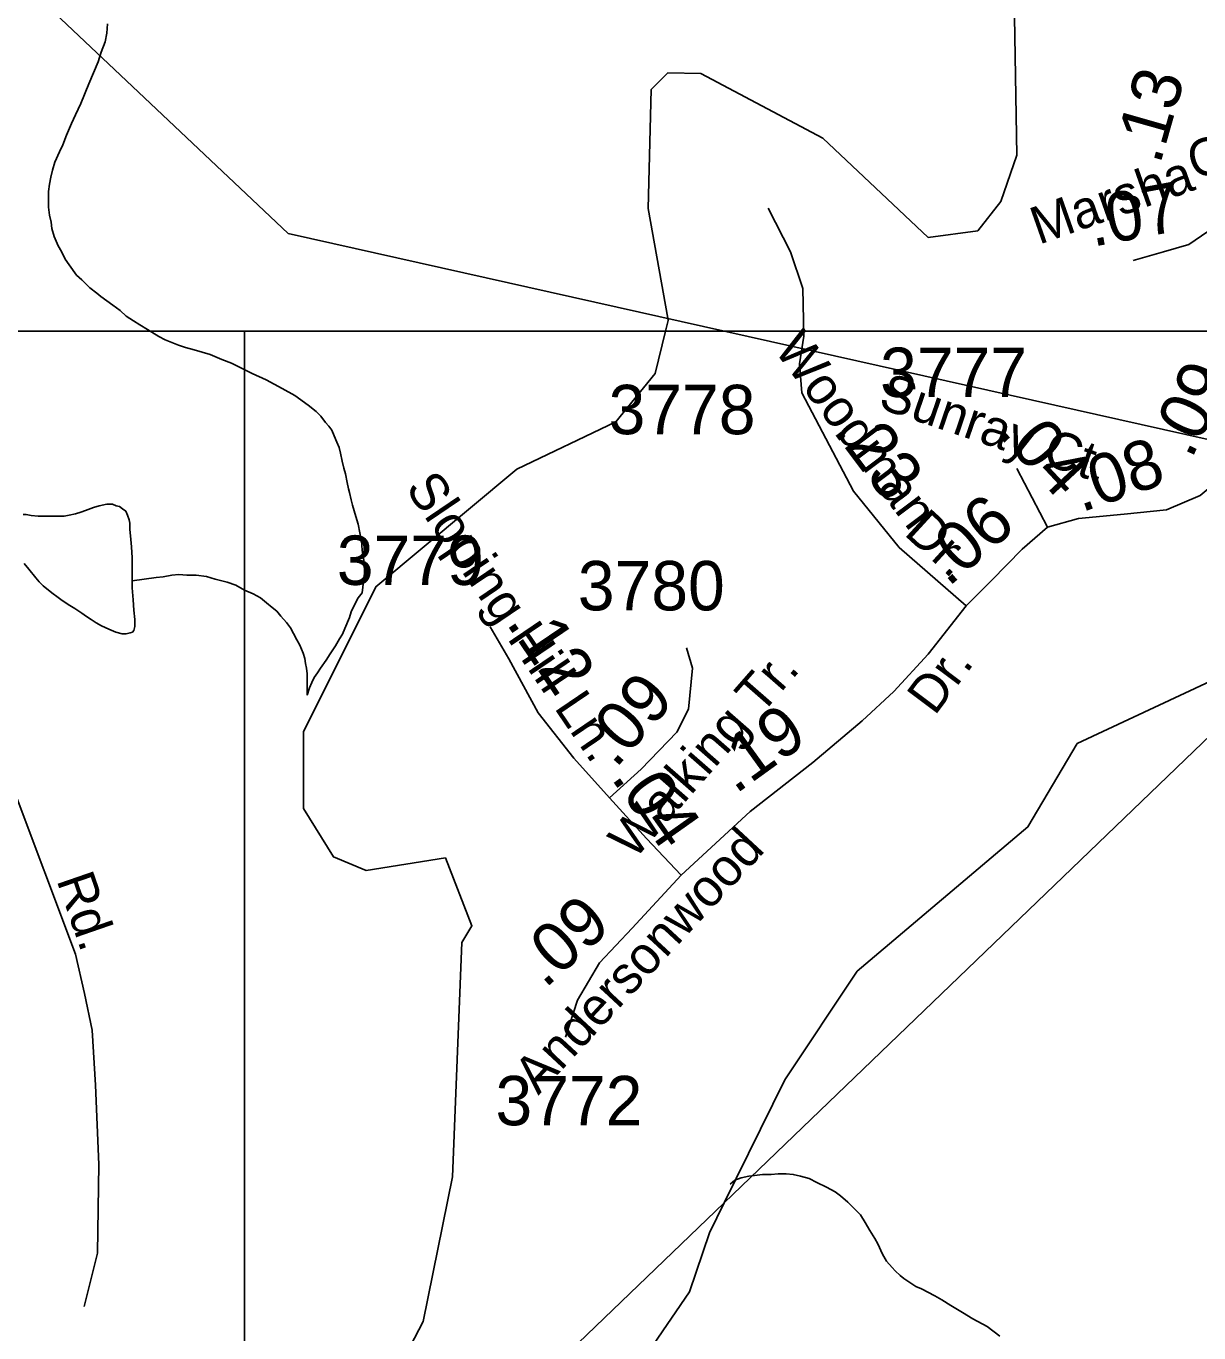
# Model space of a CAD drawing. Extents: x 2001466 to 2224147, y 644118 to 847247.
# Drawn here: x 2059210 to 2062178, y 655639 to 658946 of the extents above; entities that cross this region are included whole.
import ezdxf

# ---------------------------------------------------------------- set-up
doc = ezdxf.new("R2010")
doc.units = 0
for name, color, linetype in [('Exist Hydrographic Creek Single Shore', 7, 'Continuous'), ('Exist Hydrographic Misc Water Feature', 7, 'Continuous'), ('Exist Road Secondary Mileage Hundredths English Label', 7, 'Continuous'), ('Exist Road Secondary Type 51 Attributed', 7, 'Continuous'), ('Exist Road Secondary Type 51 Label', 7, 'Continuous'), ('Exist Road Secondary Type 51 Number Label', 7, 'Continuous'), ('Exist Utilities Electrical Transmission Line', 7, 'Continuous'), ('Map Preparation Inset Cut Line', 7, 'Continuous')]:
    doc.layers.add(name, color=color, linetype=linetype)

msp = doc.modelspace()

# ---------------------------------------------------------------- linework, layer by layer
at = {"layer": 'Exist Hydrographic Creek Single Shore'}
for points in [[(2060834, 658206.2), (2060784.1, 658483.8), (2060792.1, 658785.5), (2060833.9, 658827.3), (2060917, 658825.6), (2061226, 658661.9), (2061493, 658410.4), (2061618, 658427.6), (2061676.1, 658501.9), (2061717.1, 658619.1), (2061708.1, 659170.5)], [(2060828.3, 658173.9), (2060835, 658200.7), (2060834, 658206.2)], [(2060107, 655459.6), (2060214.9, 655667.3), (2060288.9, 656033.3), (2060312.9, 656626.6), (2060337.9, 656668.8), (2060270.9, 656840.8), (2060070.9, 656808.7), (2059987.9, 656843.2), (2059912, 656966.1), (2059912, 657159.7), (2060094.9, 657526.8), (2060451.9, 657824.6), (2060702.1, 657944.2), (2060801.9, 658066.8), (2060828.3, 658173.9)]]:
    msp.add_lwpolyline(points, dxfattribs=at)
at = {"layer": 'Exist Hydrographic Misc Water Feature'}
for points in [[(2059416.2, 658951.6), (2059414.1, 658927.6), (2059410.3, 658905.6), (2059400.2, 658879.6), (2059392.4, 658855.6), (2059380.3, 658827.5), (2059368.4, 658799.5), (2059348.5, 658749.5), (2059334.6, 658721.5), (2059324.7, 658699.5), (2059312.6, 658669.4), (2059302.8, 658645.4), (2059294.8, 658627.4), (2059282.9, 658601.4), (2059277, 658581.4), (2059272.9, 658563.4), (2059269, 658545.4), (2059266.9, 658527.4), (2059266.9, 658511.4), (2059266.9, 658487.4), (2059269.2, 658467.4), (2059273.1, 658449.4), (2059275.1, 658433.4), (2059281.1, 658413.4), (2059291.3, 658389.5), (2059299.3, 658375.5), (2059309.2, 658355.5), (2059319.2, 658341.6), (2059337.5, 658315.6), (2059351.4, 658303.6), (2059371.3, 658283.6), (2059389.3, 658269.7), (2059399.4, 658261.7), (2059429.5, 658239.7), (2059447.6, 658225.8), (2059463.6, 658211.8), (2059481.4, 658199.9), (2059497.6, 658189.9), (2059517.5, 658177.9), (2059545.6, 658160), (2059561.6, 658152), (2059595.6, 658138.1), (2059613.7, 658132.1), (2059635.6, 658126.2), (2059655.7, 658120.2), (2059675.6, 658114.3), (2059705.5, 658102.3), (2059729.7, 658092.4), (2059749.6, 658082.4), (2059781.8, 658066.4), (2059817.7, 658050.5), (2059857.7, 658028.6), (2059889.7, 658010.7), (2059923.9, 657986.8), (2059943.8, 657970.8), (2059955.9, 657958.8), (2059967.8, 657942.8), (2059975.8, 657932.9), (2059983.8, 657922.9), (2059989.9, 657908.9), (2059996.1, 657892.9), (2060002, 657879), (2060005.9, 657865), (2060010, 657844.9), (2060014.1, 657826.9), (2060018, 657812.9), (2060022.1, 657790.9), (2060026.2, 657775), (2060028.3, 657765), (2060032.2, 657747), (2060036.3, 657733), (2060040.2, 657719), (2060044.3, 657705), (2060050.4, 657685.1), (2060054.3, 657663.1), (2060058.4, 657643), (2060060.5, 657619.1), (2060064.6, 657593.1), (2060066.6, 657569.1), (2060066.6, 657561.1), (2060060.7, 657511.1)], [(2059202.5, 657709.4), (2059210.5, 657709.5), (2059222.4, 657707.5), (2059240.5, 657705.5), (2059256.5, 657705.5), (2059274.5, 657705.5), (2059290.5, 657705.6), (2059306.5, 657705.6), (2059318.6, 657707.7), (2059334.6, 657711.7), (2059348.5, 657715.7), (2059360.4, 657719.7), (2059380.3, 657727.8), (2059394.5, 657731.8), (2059414.4, 657735.9), (2059428.3, 657735.9), (2059438.3, 657731.9), (2059446.3, 657729.9), (2059454.3, 657723.9), (2059462.3, 657717.9), (2059466.4, 657707.9), (2059470.5, 657695.9), (2059472.6, 657687.9), (2059472.6, 657671.9), (2059474.4, 657656), (2059476.7, 657628), (2059478.5, 657600), (2059478.5, 657576), (2059478.7, 657554), (2059478.7, 657542)], [(2059478.7, 657542), (2059478.7, 657524), (2059480.8, 657494), (2059482.8, 657468), (2059484.9, 657444), (2059484.9, 657426), (2059483, 657416), (2059478.9, 657412), (2059473, 657410), (2059462.9, 657408), (2059452.9, 657408), (2059436.9, 657411.9), (2059419.1, 657419.9), (2059401, 657427.8), (2059387.1, 657435.9), (2059375, 657443.8), (2059362.9, 657451.8), (2059350.8, 657459.8), (2059332.9, 657471.7), (2059320.8, 657479.7), (2059301, 657491.7), (2059290.9, 657499.7), (2059274.9, 657511.6), (2059252.8, 657529.5), (2059242.7, 657539.5), (2059234.7, 657549.5), (2059216.7, 657571.5), (2059204.8, 657585.5)], [(2059478.7, 657542), (2059538.8, 657550.1), (2059556.7, 657552.1), (2059578.8, 657556.2), (2059596.6, 657558.2), (2059616.7, 657556.3), (2059640.5, 657556.3), (2059666.6, 657552.4), (2059688.7, 657546.4), (2059718.6, 657538.4), (2059740.8, 657530.5), (2059762.7, 657518.6), (2059784.7, 657508.6), (2059802.7, 657498.6), (2059818.7, 657486.6), (2059832.7, 657474.7), (2059844.8, 657464.7), (2059854.8, 657452.8), (2059869, 657436.8), (2059878.8, 657422.8), (2059886.8, 657408.8), (2059894.8, 657392.8), (2059903, 657378.8), (2059906.9, 657368.8), (2059911, 657358.8), (2059914.9, 657344.9), (2059916.9, 657332.9), (2059919.2, 657320.9), (2059921, 657306.9), (2059921, 657298.9), (2059921, 657288.9), (2059921.2, 657252.9)], [(2060060.7, 657511.1), (2060050.6, 657499), (2060040.8, 657481.1), (2060032.8, 657463.1), (2060028.7, 657449.1), (2060016.8, 657421), (2060010.8, 657407), (2060002.9, 657395), (2059993, 657377), (2059979.1, 657357), (2059969, 657340.9), (2059955.1, 657321), (2059947.1, 657309), (2059939.1, 657296.9), (2059933.1, 657284.9), (2059927.2, 657270.9), (2059921.2, 657252.9)], [(2060976.2, 655967.6), (2061130, 656278.7), (2061312.9, 656553.9), (2061745, 656919.1), (2061869.8, 657129.8), (2062337.3, 657348.8)], [(2061673.8, 655630.6), (2061641.6, 655654.5), (2061605.7, 655674.3), (2061579.7, 655690.4), (2061549.6, 655708.3), (2061527.6, 655722.2), (2061509.6, 655732.2), (2061475.5, 655750.1), (2061461.6, 655756.1), (2061443.5, 655768), (2061431.4, 655776), (2061421.6, 655784), (2061409.5, 655796), (2061401.5, 655804), (2061387.4, 655819.9), (2061377.3, 655837.9), (2061365.4, 655863.9), (2061357.4, 655877.9), (2061345.3, 655897.8), (2061333.2, 655917.8), (2061321.3, 655937.8), (2061307.4, 655951.8), (2061289.1, 655969.7), (2061271.1, 655985.7), (2061257.2, 655995.7), (2061235.2, 656007.6), (2061211.2, 656019.6), (2061191.1, 656029.5), (2061169.2, 656035.5), (2061151.1, 656039.5), (2061133.1, 656041.4), (2061113.2, 656041.4), (2061095.2, 656039.3), (2061073.2, 656039.3), (2061053.1, 656037.3), (2061039.2, 656035.2), (2061019.1, 656031.2), (2061003.1, 656025.2), (2060991.2, 656015.1)], [(2060470.3, 655480.9), (2060707, 655542.5), (2060797.8, 655609.6), (2060888.9, 655742.2), (2060938.9, 655892.2), (2060976.2, 655967.6)]]:
    msp.add_lwpolyline(points, dxfattribs=at)
at = {"layer": 'Exist Road Secondary Type 51 Attributed'}
for points in [[(2058825.6, 658945.5), (2058803.8, 658715.9), (2058775.3, 658451.8), (2058771.1, 658320.8), (2058779.5, 658208.9), (2058800.6, 658090.6), (2058847.1, 657940.6), (2059052.9, 657370.2), (2059177.4, 657017.4), (2059334.7, 656597), (2059357.9, 656497.7), (2059376.9, 656404.7), (2059385.4, 656265.3), (2059393.8, 656064.6), (2059390.7, 655840.7), (2059356.9, 655705.5)], [(2061588.4, 657479), (2061419.6, 657625.8), (2061303.4, 657768.4), (2061173.1, 658017.7), (2061166.8, 658090.6), (2061178.4, 658161.3), (2061175.7, 658281.8), (2061144.1, 658374.7), (2061088.1, 658484.6)], [(2062011.1, 658352.5), (2062088.1, 658374.7), (2062152.5, 658392.7), (2062301.9, 658495.1)], [(2061794.8, 657677.6), (2061716.7, 657826.5)], [(2062241.3, 657808.5), (2062181.1, 657757.8), (2062095.6, 657721.9), (2061989, 657710.3), (2061872.9, 657699.7), (2061794.8, 657677.6)], [(2061794.8, 657677.6), (2061730.9, 657621.6), (2061652.8, 657542.3), (2061588.4, 657479)], [(2061588.4, 657479), (2061492.4, 657356.4), (2061405.8, 657261.4), (2061325.6, 657187.4), (2061201.1, 657081.8), (2061042.2, 656958.2), (2060868, 656796.6)], [(2060685.9, 656993.1), (2060595.7, 657093.4), (2060506, 657207.5), (2060431.6, 657344.8), (2060384.1, 657425.1)], [(2060685.9, 656993.1), (2060766.7, 657064.9), (2060856.4, 657158.9), (2060886, 657217), (2060896, 657320.5), (2060881.2, 657372.3)], [(2060868, 656796.6), (2060779.9, 656889.6), (2060685.9, 656993.1)], [(2060868, 656796.6), (2060744, 656662.5), (2060660.6, 656574.8), (2060605.2, 656480.8), (2060574.6, 656386.8)]]:
    msp.add_lwpolyline(points, dxfattribs=at)
at = {"layer": 'Exist Utilities Electrical Transmission Line'}
msp.add_line((2062482.2, 657416.7), (2060976.2, 655967.6), dxfattribs=at)
for points in [[(2063583.7, 657590.1), (2059873.3, 658420.5), (2058009.5, 660180.5), (2056432.8, 660774), (2050997.3, 663369.7), (2049560.3, 664054.6)], [(2060976.2, 655967.6), (2060477.3, 655487.5), (2060470.3, 655480.9)]]:
    msp.add_lwpolyline(points, dxfattribs=at)
at = {"layer": 'Map Preparation Inset Cut Line'}
for p, q in [((2059762.4, 658173.9), (2058761.4, 658173.9)), ((2060828.3, 658173.9), (2059762.4, 658173.9)), ((2059762.4, 658173.9), (2059762.4, 655359)), ((2060979, 658173.9), (2060828.3, 658173.9)), ((2061157.6, 658173.9), (2060979, 658173.9)), ((2061599.6, 658173.9), (2061157.6, 658173.9)), ((2062337.7, 658173.9), (2061599.6, 658173.9))]:
    msp.add_line(p, q, dxfattribs=at)

# ---------------------------------------------------------------- texts
at = {"layer": 'Exist Road Secondary Mileage Hundredths English Label'}
for s, rotation, p in [('.13', 74.0641, (2062079, 658592.6)), ('.07', 10.6259, (2061908.8, 658387)), ('.09', 63.8732, (2062158.4, 657847.4)), ('.23', 306.8528, (2061249.2, 657921.4)), ('.04', 313.0077, (2061664.2, 657914.3)), ('.08', 19.0789, (2061879.7, 657714.5)), ('.06', 40.7809, (2061543, 657524.2)), ('.12', 304.1434, (2060423, 657435.7)), ('.09', 48.8317, (2060701.4, 657064.7)), ('.19', 35.8544, (2061004.9, 657000.4)), ('.04', 305.2917, (2060688.2, 657043.3)), ('.09', 42.0046, (2060522.6, 656508.1))]:
    msp.add_text(s, height=125, rotation=rotation, dxfattribs=at).set_placement(p)
at = {"layer": 'Exist Road Secondary Type 51 Label'}
for s, rotation, p in [('Gayle Ct.', 16.7091, (2062165.7, 658556.1)), ('Marsha', 19.3801, (2061772.6, 658392)), ('Woodman', 306.8528, (2061100.3, 658127.5)), ('Sunray Ct.', 341.194, (2061363.3, 657980.3)), ('Sloping Hill Ln.', 304.1434, (2060168, 657776.5)), ('Dr.', 317.4721, (2061428.9, 657660.1)), ('Walking Tr.', 48.8317, (2060748.2, 656833)), ('Dr.', 53.147, (2061509.1, 657198.3)), ('Andersonwood', 47.1387, (2060506, 656238.5)), ('Rd.', 289.0826, (2059286.4, 656785.1))]:
    msp.add_text(s, height=95, rotation=rotation, dxfattribs=at).set_placement(p)
at = {"layer": 'Exist Road Secondary Type 51 Number Label'}
for s, p in [('3777', (2061370.9, 658007.1)), ('3778', (2060683.9, 657912.9)), ('3779', (2059996.3, 657531.5)), ('3780', (2060606.1, 657467.1)), ('3772', (2060397.7, 656164))]:
    msp.add_text(s, height=125, dxfattribs=at).set_placement(p)

doc.saveas('drawing.dxf')
